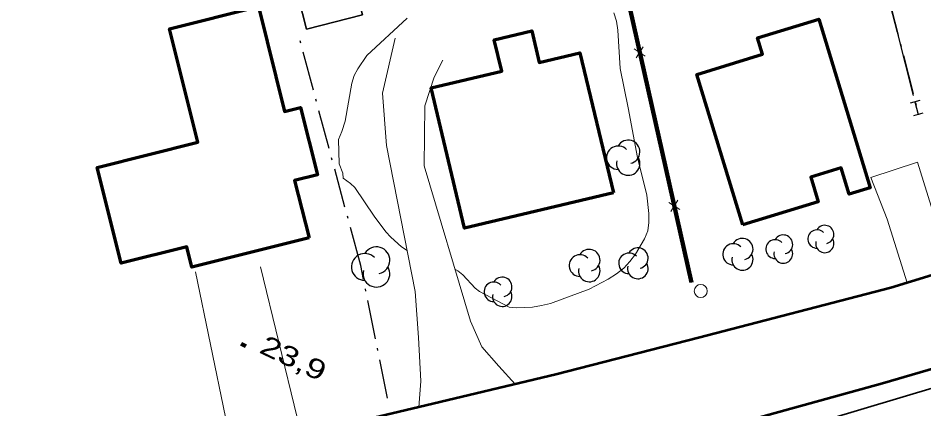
# Model space of a CAD drawing. Extents: x 356765 to 358572, y 5103174 to 5104650.
# Drawn here: x 357725.1 to 357794.3, y 5103979 to 5104008.9 of the extents above; entities that cross this region are included whole.
import ezdxf

# ---------------------------------------------------------------- set-up
doc = ezdxf.new("R2010")
doc.units = 0
doc.header["$LTSCALE"] = 0.6
doc.linetypes.add('DOT_DASHED', pattern=[7.7, 5, -1.2, 0.3, -1.2])
for name, color, linetype, lineweight in [('19', 7, 'Continuous', 13), ('2', 7, 'Continuous', 13), ('21', 7, 'Continuous', 53), ('22', 7, 'Continuous', 35), ('3', 7, 'Continuous', 140), ('31', 7, 'Continuous', 70), ('36', 7, 'Continuous', 13), ('37', 7, 'Continuous', 13), ('41', 7, 'DOT_DASHED', 25), ('44', 7, 'Continuous', 25)]:
    doc.layers.add(name, color=color, linetype=linetype, lineweight=lineweight)

msp = doc.modelspace()

# ---------------------------------------------------------------- linework, layer by layer
at = {"layer": '19'}
for points in [[(357753.96, 5104007.33), (357752.99, 5104003.12), (357753.28, 5103999.12), (357755.48, 5103987.99), (357755.73, 5103984.48), (357755.91, 5103981.15), (357755.76, 5103979.17)], [(357763.11, 5103980.92), (357761.88, 5103982.3), (357760.56, 5103983.76), (357759.71, 5103985.73), (357756.16, 5103997.59), (357756.22, 5104002.17), (357756.93, 5104004.34), (357757.59, 5104005.65)], [(357796.41, 5103989.67), (357793.85, 5103997.86), (357790.28, 5103996.68), (357791.53, 5103993.51), (357793.07, 5103988.65)], [(357743.67, 5103989.88), (357746.46, 5103978.38), (357746.88, 5103977.83), (357747.53, 5103977.22)], [(357739.78, 5103975.45), (357740.45, 5103976.87), (357740.98, 5103978.4), (357738.71, 5103989.49)]]:
    msp.add_lwpolyline(points, dxfattribs=at)
at = {"layer": '2'}
for points in [[(357770.66, 5104009.26), (357770.85, 5104008.61), (357770.96, 5104007.94), (357771.13, 5104005.01), (357771.76, 5104002), (357772.47, 5103998.21), (357773.17, 5103995.34), (357773.33, 5103993.95), (357773.34, 5103993.26), (357773.24, 5103992.61), (357772.99, 5103992.01), (357772.3, 5103990.84), (357771.89, 5103990.28), (357771.41, 5103989.78), (357770.85, 5103989.34), (357770.22, 5103988.92), (357768.78, 5103988.18), (357765.82, 5103987.08), (357765.12, 5103986.92), (357764.45, 5103986.8), (357763.8, 5103986.76), (357763.21, 5103986.74), (357762.67, 5103986.8), (357760.4, 5103988), (357760.06, 5103988.25), (357759.12, 5103989.25), (357758.75, 5103989.57), (357758.52, 5103989.69)], [(357754.86, 5103991.11), (357754.44, 5103991.4), (357753.63, 5103992.13), (357753.25, 5103992.55), (357752.35, 5103993.75), (357750.87, 5103995.92), (357750.54, 5103996.24), (357749.99, 5103996.63), (357749.96, 5103997.01), (357749.68, 5103997.74), (357749.62, 5103999.58), (357749.88, 5104000.2), (357750.13, 5104001), (357750.63, 5104003.88), (357750.83, 5104004.47), (357751.09, 5104004.99), (357751.79, 5104005.99), (357754.87, 5104008.86)]]:
    msp.add_lwpolyline(points, dxfattribs=at)
at = {"layer": '21'}
for points in [[(357803.95, 5104055.8), (357805.89, 5104050.31), (357808.56, 5104042.79), (357810.38, 5104037.69), (357815.57, 5104023.67), (357820.35, 5104009.43), (357821.21, 5104005.75), (357821.24, 5104004.25), (357821.01, 5104002.15), (357820.31, 5104000.5), (357819.47, 5103999.18), (357818.33, 5103997.68), (357815.68, 5103995.72), (357808.53, 5103993.38), (357791.81, 5103988.26), (357777.12, 5103984.46), (357766.22, 5103981.66), (357755.76, 5103979.17), (357742.45, 5103976.01), (357721.33, 5103971.51), (357683.49, 5103962.95), (357676.61, 5103961.4), (357651.76, 5103955.95), (357619.95, 5103948.59)], [(357861.81, 5104005.16), (357849.29, 5104000.32), (357839.84, 5103996.55), (357827.79, 5103992.05), (357818.78, 5103989.17), (357809.94, 5103986.51), (357799.82, 5103983.5), (357791.18, 5103980.96), (357773.86, 5103976.18), (357750.32, 5103970.73), (357747.82, 5103970.18), (357735.23, 5103967.55), (357724.5, 5103965.08), (357711.57, 5103962.2), (357690.8, 5103957.59), (357678.36, 5103954.94), (357640.5, 5103946.09)]]:
    msp.add_lwpolyline(points, dxfattribs=at)
at = {"layer": '22'}
msp.add_lwpolyline([(357854.01, 5104000.38), (357844.1, 5103996.66), (357833.56, 5103992.87), (357823.57, 5103989.42), (357813.35, 5103986.13), (357803.23, 5103983.08), (357792.24, 5103979.79), (357781.87, 5103976.69), (357769.45, 5103973.63), (357757.47, 5103970.99), (357744.74, 5103968.09), (357732.63, 5103965.47), (357721.21, 5103962.9), (357709.07, 5103960.19), (357697.62, 5103957.74), (357696.62, 5103957.53), (357693.84, 5103956.93), (357685.1, 5103955.04), (357676.27, 5103952.93), (357672.32, 5103952), (357660.23, 5103949.32), (357647.75, 5103946.51), (357634.21, 5103943.46)], dxfattribs=at)
at = {"layer": '3'}
msp.add_line((357742.18, 5103983.99), (357742.54, 5103983.82), dxfattribs=at)
at = {"layer": '31', "lineweight": 35}
msp.add_lwpolyline([(357747.19, 5104008.01), (357744.71, 5104017.71), (357748.97, 5104018.8), (357751.45, 5104009.11), (357747.19, 5104008.01)], close=True, dxfattribs=at)
at = {"layer": '31'}
for points in [[(357747.37, 5103992.09), (357738.42, 5103989.84), (357738.03, 5103991.41), (357733.02, 5103990.15), (357731.18, 5103997.44), (357738.88, 5103999.38), (357736.7, 5104008.04), (357743.5, 5104009.74), (357745.51, 5104001.73), (357746.72, 5104002.04), (357748.01, 5103996.9), (357746.27, 5103996.47), (357747.37, 5103992.09)], [(357780.51, 5103993.07), (357777, 5104004.55), (357782.01, 5104006.09), (357781.63, 5104007.34), (357786.31, 5104008.76), (357790.24, 5103995.91), (357788.64, 5103995.43), (357788.03, 5103997.42), (357785.7, 5103996.71), (357786.27, 5103994.83), (357780.51, 5103993.07)], [(357770.62, 5103995.53), (357759.25, 5103992.82), (357756.7, 5104003.53), (357762.09, 5104004.8), (357761.52, 5104007.2), (357764.38, 5104007.88), (357764.96, 5104005.47), (357768.07, 5104006.21), (357770.62, 5103995.53)]]:
    msp.add_lwpolyline(points, close=True, dxfattribs=at)
at = {"layer": '36'}
msp.add_circle((357777.2957, 5103988.0285), 0.5, dxfattribs=at)
at = {"layer": '37', "linetype": 'DOT_DASHED', "lineweight": 25}
msp.add_line((357789.33, 5104019.42), (357793.93, 5104001.47), dxfattribs=at)
at = {"layer": '37', "lineweight": 158}
msp.add_line((357776.59, 5103988.67), (357771.09, 5104013.1), dxfattribs=at)
at = {"layer": '37'}
for p, q in [((357772.42, 5104007.21), (357771.32, 5104012.08)), ((357773.06, 5104005.96), (357772.21, 5104006.5)), ((357772.9, 5104006.65), (357772.37, 5104005.81)), ((357773.95, 5104000.38), (357772.86, 5104005.25)), ((357775.05, 5103995.5), (357773.95, 5104000.38)), ((357775.7, 5103994.26), (357774.85, 5103994.79)), ((357775.54, 5103994.95), (357775, 5103994.1)), ((357776.59, 5103988.67), (357775.49, 5103993.55))]:
    msp.add_line(p, q, dxfattribs=at)
at = {"layer": '37', "lineweight": 25}
for p, q in [((357791.05, 5104012.63), (357792.29, 5104007.79)), ((357792.29, 5104007.79), (357793.53, 5104002.94)), ((357794.02, 5104002.56), (357793.29, 5104002.37)), ((357793.65, 5104002.46), (357793.9, 5104001.49)), ((357794.26, 5104001.59), (357793.54, 5104001.4))]:
    msp.add_line(p, q, dxfattribs=at)
at = {"layer": '41'}
msp.add_lwpolyline([(357753.36, 5103979.84), (357751.32, 5103989.97), (357746.57, 5104007.56)], dxfattribs=at)
at = {"layer": '44'}
for centre, radius, start, end in [((357770.9851, 5103998.2003), 0.8927, 44.11537, 269.80396), ((357771.7528, 5103998.6466), 0.8927, 282.26917, 149.72626), ((357771.7528, 5103997.7539), 0.8927, 166.93686, 29.62122), ((357786.1719, 5103991.9958), 0.6965, 44.11537, 269.80396), ((357786.7709, 5103992.3441), 0.6965, 282.26917, 149.72626), ((357780.4781, 5103991.2331), 0.8094, 282.26917, 149.72626), ((357783.6003, 5103991.5858), 0.7189, 282.26917, 149.72626), ((357786.7709, 5103991.6476), 0.6965, 166.93686, 29.62122), ((357752.5177, 5103990.3753), 1.024, 282.26917, 149.72626), ((357772.4881, 5103990.5307), 0.7856, 282.26917, 149.72626), ((357779.782, 5103990.8284), 0.8094, 44.11537, 269.80396), ((357782.982, 5103991.2263), 0.7189, 44.11537, 269.80396), ((357751.6371, 5103989.8633), 1.024, 44.11537, 269.80396), ((357768.0646, 5103989.9688), 0.8262, 44.11537, 269.80396), ((357768.7751, 5103990.3819), 0.8262, 282.26917, 149.72626), ((357771.8125, 5103990.1378), 0.7856, 44.11537, 269.80396), ((357780.4781, 5103990.4237), 0.8094, 166.93686, 29.62122), ((357783.6003, 5103990.8669), 0.7189, 166.93686, 29.62122), ((357768.7751, 5103989.5557), 0.8262, 166.93686, 29.62122), ((357772.4881, 5103989.745), 0.7856, 166.93686, 29.62122), ((357752.5177, 5103989.3513), 1.024, 166.93686, 29.62122), ((357761.4904, 5103987.9669), 0.7451, 44.11537, 269.80396), ((357762.1312, 5103988.3395), 0.7451, 282.26917, 149.72626), ((357762.1312, 5103987.5944), 0.7451, 166.93686, 29.62122)]:
    msp.add_arc(centre, radius, start, end, dxfattribs=at)

# ---------------------------------------------------------------- texts
at = {"layer": '3', "width": 1.35}
msp.add_text('23,9   ', height=1.5, rotation=334.619, dxfattribs=at).set_placement((357743.48, 5103983.36))

doc.saveas('drawing.dxf')
